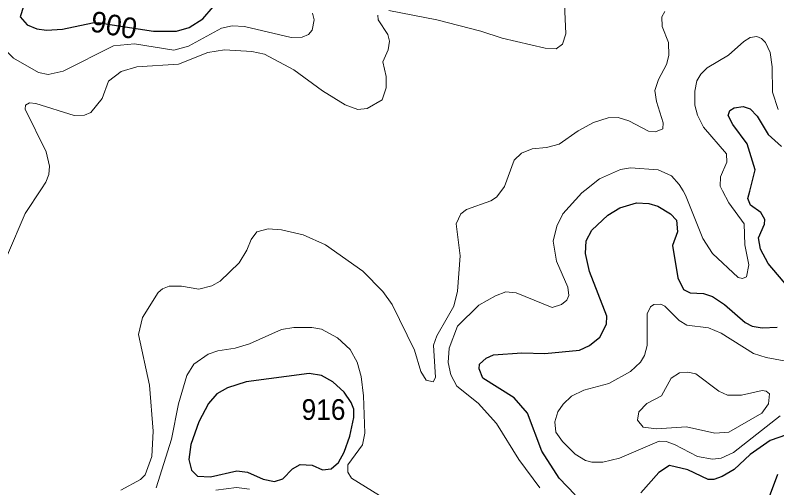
# Model space of a CAD drawing. Extents: x 473.9 to 500, y 7733.1 to 7760.8.
# Drawn here: x 479.198 to 482.142, y 7751.518 to 7753.344 of the extents above; entities that cross this region are included whole.
import ezdxf
from ezdxf.enums import TextEntityAlignment as Align

# ---------------------------------------------------------------- set-up
doc = ezdxf.new("R2010")
doc.units = 0
doc.header["$LTSCALE"] = 0.032
doc.layers.add('1', color=7, linetype='Continuous', lineweight=25)
doc.layers.add('2', color=7, linetype='Continuous', lineweight=13)
doc.layers.add('21', color=7, linetype='Continuous')
doc.layers.add('61', color=7, linetype='Continuous')

msp = doc.modelspace()

# ---------------------------------------------------------------- linework, layer by layer
at = {"layer": '1'}
for points in [[(479.2291, 7753.3771), (479.2166, 7753.3378), (479.2436, 7753.3069), (479.2808, 7753.2915), (479.3183, 7753.2863), (479.3811, 7753.2905), (479.4966, 7753.3149), (479.5203, 7753.3155), (479.5723, 7753.3072), (479.7322, 7753.2817), (479.821, 7753.2818), (479.87, 7753.2962), (479.9235, 7753.3297), (479.9635, 7753.3763)], [(482.0277, 7752.8466), (481.9722, 7752.9215), (481.9543, 7752.957), (481.9609, 7752.9752), (481.9779, 7752.986), (482.0123, 7752.9911), (482.039, 7752.9816), (482.0666, 7752.9539), (482.1096, 7752.8825), (482.16, 7752.8368)], [(482.189, 7752.2909), (482.1091, 7752.3844), (482.0789, 7752.4399), (482.0717, 7752.484), (482.0945, 7752.537), (482.0956, 7752.5545), (482.0809, 7752.5814), (482.0409, 7752.61), (482.0299, 7752.6357), (482.0376, 7752.6646), (482.0594, 7752.7464), (482.0277, 7752.8466)], [(481.3631, 7751.4905), (481.3003, 7751.5548), (481.2344, 7751.6593), (481.1784, 7751.8064), (481.1275, 7751.8651), (481.0061, 7751.9418), (480.9915, 7751.9776), (480.9935, 7751.9948), (481.0181, 7752.0191), (481.0467, 7752.0319), (481.157, 7752.0392), (481.2449, 7752.0369), (481.3789, 7752.0498), (481.4188, 7752.0674), (481.4583, 7752.1004), (481.4845, 7752.1496), (481.4855, 7752.1809), (481.4177, 7752.3533), (481.4028, 7752.4228), (481.4058, 7752.472), (481.4266, 7752.5131), (481.4894, 7752.5717), (481.535, 7752.6001), (481.5996, 7752.619), (481.6473, 7752.6162), (481.682, 7752.6055), (481.7311, 7752.5768), (481.754, 7752.552), (481.7581, 7752.507), (481.7392, 7752.4539), (481.7598, 7752.3295), (481.7817, 7752.2839), (481.807, 7752.2707), (481.8588, 7752.2683), (481.8933, 7752.2571), (481.9396, 7752.2266), (482.0207, 7752.1567), (482.0477, 7752.1422), (482.086, 7752.1361), (482.1443, 7752.138)], [(482.1801, 7751.7226), (482.1162, 7751.7003), (482.039, 7751.6461), (481.9779, 7751.5888), (481.9312, 7751.5614), (481.8986, 7751.5501), (481.877, 7751.5501), (481.7987, 7751.587), (481.7276, 7751.604), (481.6869, 7751.5772), (481.6172, 7751.4987)], [(482.1488, 7751.1891), (482.0993, 7751.1836), (482.0347, 7751.1605), (481.9639, 7751.1496), (481.9273, 7751.1499), (481.8544, 7751.1803), (481.8229, 7751.2396), (481.8195, 7751.2712), (481.849, 7751.3042), (481.9383, 7751.3384), (482.0503, 7751.3584), (482.0817, 7751.3764), (482.0989, 7751.4018), (482.1109, 7751.4734), (482.1465, 7751.5705)]]:
    msp.add_lwpolyline(points, dxfattribs=at)
msp.add_lwpolyline([(480.4698, 7751.6558), (480.4917, 7751.7169), (480.5071, 7751.7898), (480.507, 7751.8221), (480.4973, 7751.847), (480.4692, 7751.8873), (480.4253, 7751.9275), (480.382, 7751.9518), (480.3341, 7751.9596), (480.0912, 7751.9276), (480.0188, 7751.9036), (479.9775, 7751.8808), (479.9451, 7751.8438), (479.9075, 7751.7721), (479.8766, 7751.6856), (479.8688, 7751.6272), (479.8789, 7751.5855), (479.9022, 7751.562), (479.9529, 7751.5594), (480.0549, 7751.5832), (480.0963, 7751.5778), (480.1561, 7751.5516), (480.2006, 7751.5415), (480.2322, 7751.5524), (480.2694, 7751.591), (480.2991, 7751.6079), (480.3462, 7751.6053), (480.3857, 7751.5866), (480.4191, 7751.5906), (480.4479, 7751.6155)], close=True, dxfattribs=at)
at = {"layer": '2'}
for points in [[(481.3163, 7753.5028), (481.3263, 7753.2718), (481.3139, 7753.2323), (481.2889, 7753.2144), (481.2472, 7753.216), (481.0801, 7753.2548), (480.9975, 7753.2822), (480.8276, 7753.3255), (480.6421, 7753.3626)], [(480.3475, 7753.3514), (480.3536, 7753.3256), (480.3462, 7753.2868), (480.3311, 7753.27), (480.3071, 7753.2592), (480.2653, 7753.258), (480.0847, 7753.3005), (480.0365, 7753.3032), (479.9958, 7753.2943), (479.868, 7753.224), (479.8114, 7753.2084), (479.6586, 7753.2332), (479.5782, 7753.226), (479.3835, 7753.1273), (479.3257, 7753.1151), (479.2876, 7753.122), (479.1912, 7753.1774), (479.154, 7753.2155), (479.0945, 7753.3024), (479.032, 7753.4511)], [(479.6066, 7751.5085), (479.6821, 7751.5497), (479.7005, 7751.568), (479.7255, 7751.6385), (479.7312, 7751.7367), (479.7169, 7751.9146), (479.675, 7752.1104), (479.6899, 7752.1762), (479.7508, 7752.272), (479.7671, 7752.2865), (479.7926, 7752.2963), (479.8403, 7752.2964), (479.9083, 7752.2848), (479.9577, 7752.2986), (479.9901, 7752.3157), (480.0633, 7752.3864), (480.093, 7752.4357), (480.1098, 7752.4778), (480.1322, 7752.5065), (480.1757, 7752.5183), (480.2267, 7752.5145), (480.3115, 7752.4949), (480.3972, 7752.456), (480.5422, 7752.3548), (480.6197, 7752.2765), (480.6558, 7752.2266), (480.7412, 7752.0497), (480.7657, 7751.9666), (480.7873, 7751.9336), (480.8135, 7751.9271), (480.8229, 7751.9435), (480.8149, 7752.069), (480.8281, 7752.105), (480.8676, 7752.1741), (480.8936, 7752.2196), (480.9083, 7752.277), (480.9186, 7752.4147), (480.9027, 7752.5377), (480.9205, 7752.577), (480.9428, 7752.5927), (481.0361, 7752.6262), (481.0582, 7752.6403), (481.079, 7752.6676), (481.0901, 7752.6822), (481.1272, 7752.7832), (481.1559, 7752.8103), (481.1964, 7752.827), (481.2522, 7752.8327), (481.3009, 7752.8454), (481.3738, 7752.8971), (481.4339, 7752.9294), (481.4906, 7752.9475), (481.5287, 7752.9485), (481.5704, 7752.9355), (481.6461, 7752.8955), (481.674, 7752.8931), (481.7023, 7752.9052), (481.7032, 7752.9283), (481.6772, 7753.0103), (481.6713, 7753.0526), (481.6852, 7753.0955), (481.7159, 7753.1539), (481.7251, 7753.1887), (481.7235, 7753.2383), (481.6989, 7753.2997), (481.6973, 7753.3383), (481.7091, 7753.3579)], [(480.5996, 7753.3446), (480.6012, 7753.3265), (480.6389, 7753.27), (480.6445, 7753.2434), (480.6397, 7753.2108), (480.6197, 7753.1635), (480.6316, 7753.1072), (480.6324, 7753.0627)], [(481.2267, 7751.5176), (481.1445, 7751.6276), (481.0586, 7751.7667), (480.9871, 7751.8445), (480.9053, 7751.91), (480.8826, 7751.9548), (480.8713, 7752.002), (480.8762, 7752.0577), (480.9073, 7752.1422), (480.9907, 7752.223), (481.0543, 7752.2598), (481.0946, 7752.2756), (481.1352, 7752.2705), (481.2736, 7752.2139), (481.3093, 7752.2258), (481.3304, 7752.2424), (481.3384, 7752.2609), (481.3341, 7752.2935), (481.291, 7752.3931), (481.2782, 7752.471), (481.2914, 7752.5282), (481.3155, 7752.576), (481.3891, 7752.6575), (481.4005, 7752.6666), (481.4575, 7752.7122), (481.5378, 7752.7475), (481.577, 7752.7539), (481.6831, 7752.7458), (481.7356, 7752.7226), (481.7653, 7752.6897), (481.7799, 7752.6654), (481.7897, 7752.649), (481.856, 7752.4813), (481.8937, 7752.4232), (481.9925, 7752.33), (482.01, 7752.3263), (482.0257, 7752.3325), (482.0346, 7752.3799), (482.0191, 7752.456), (482.0163, 7752.5371), (481.9573, 7752.6194), (481.933, 7752.665), (481.9229, 7752.6838), (481.9252, 7752.7197), (481.9486, 7752.7765), (481.9478, 7752.8088), (481.8596, 7752.911), (481.8356, 7752.9578), (481.8254, 7752.9963), (481.8253, 7753.0501), (481.8329, 7753.0901), (481.8489, 7753.1166), (481.8736, 7753.1411), (481.9559, 7753.189), (482.0153, 7753.243), (482.0394, 7753.2574), (482.0657, 7753.2621), (482.0837, 7753.2537), (482.0981, 7753.238), (482.1163, 7753.1994), (482.1239, 7753.1447), (482.1258, 7753.0466), (482.1483, 7752.9791)], [(480.6324, 7753.0627), (480.6164, 7753.0164), (480.5591, 7752.9833), (480.5226, 7752.9798), (480.4729, 7752.9979), (480.3863, 7753.0523), (480.2747, 7753.1335), (480.1612, 7753.1931), (480.1121, 7753.2033), (480.0075, 7753.2106), (479.9426, 7753.1994), (479.8295, 7753.1547), (479.6676, 7753.1447), (479.607, 7753.1265), (479.5584, 7753.0892), (479.5345, 7753.0215), (479.4903, 7752.9682), (479.4656, 7752.958), (479.4259, 7752.956), (479.2775, 7753.0023), (479.2525, 7753.0048), (479.238, 7752.9967), (479.2361, 7752.9813), (479.3172, 7752.8161), (479.3298, 7752.761), (479.3274, 7752.7282), (479.316, 7752.6989), (479.299, 7752.673), (479.2362, 7752.5778), (479.168, 7752.4185)], [(482.1714, 7752.0079), (482.1007, 7752.0216), (482.0525, 7752.0369), (481.927, 7752.1149), (481.8788, 7752.1358), (481.7952, 7752.1462), (481.7646, 7752.1647), (481.7099, 7752.2202), (481.6939, 7752.2274), (481.6665, 7752.2266), (481.6545, 7752.217), (481.6416, 7752.1897), (481.6408, 7752.0674), (481.6311, 7752.0289), (481.6159, 7752.0031), (481.5773, 7751.9669), (481.4929, 7751.9203), (481.3964, 7751.8946), (481.3489, 7751.8713), (481.316, 7751.8407), (481.2959, 7751.8118), (481.2838, 7751.7732), (481.2878, 7751.7322), (481.3136, 7751.696), (481.3634, 7751.6477), (481.4028, 7751.6236), (481.4269, 7751.6164), (481.4703, 7751.6164), (481.5347, 7751.6325), (481.6874, 7751.6984), (481.7148, 7751.6968), (481.7469, 7751.6855), (481.8354, 7751.6389), (481.8933, 7751.6284), (481.927, 7751.6325), (481.9753, 7751.6542), (482.1554, 7751.7957)], [(479.7423, 7751.5169), (479.8014, 7751.705), (479.8287, 7751.8417), (479.861, 7751.9522), (479.8885, 7751.9948), (479.9432, 7752.0339), (479.9805, 7752.0475), (480.0482, 7752.0572), (480.1034, 7752.0739), (480.2272, 7752.1292), (480.2755, 7752.1373), (480.3452, 7752.1373), (480.3815, 7752.1306), (480.444, 7752.0976), (480.4924, 7752.052), (480.5198, 7752.0031), (480.5352, 7751.9484), (480.5448, 7751.8728), (480.5494, 7751.7286), (480.5399, 7751.6831), (480.4843, 7751.607), (480.484, 7751.5775), (480.4983, 7751.5545), (480.6335, 7751.4711)], [(480.1034, 7751.5118), (480.0536, 7751.519), (479.9732, 7751.5089)]]:
    msp.add_lwpolyline(points, dxfattribs=at)
msp.add_lwpolyline([(481.6257, 7751.7521), (481.6033, 7751.7786), (481.6094, 7751.8117), (481.6403, 7751.8428), (481.6961, 7751.8735), (481.734, 7751.9418), (481.7668, 7751.962), (481.7983, 7751.9644), (481.8288, 7751.958), (481.9189, 7751.8914), (481.9524, 7751.8757), (482.0054, 7751.8754), (482.0852, 7751.8938), (482.1014, 7751.8917), (482.1141, 7751.8812), (482.1108, 7751.8418), (482.0841, 7751.8064), (481.9565, 7751.7331), (481.9026, 7751.7284), (481.7931, 7751.7538), (481.6772, 7751.7449)], close=True, dxfattribs=at)

# ---------------------------------------------------------------- texts
at = {"layer": '21', "width": 0.95}
msp.add_text('916', height=0.08, dxfattribs=at).set_placement((480.305, 7751.7801))
at = {"layer": '61'}
msp.add_text('900', height=0.08, rotation=349.695, dxfattribs=at).set_placement((479.5723, 7753.2666), align=Align.CENTER)

doc.saveas('drawing.dxf')
